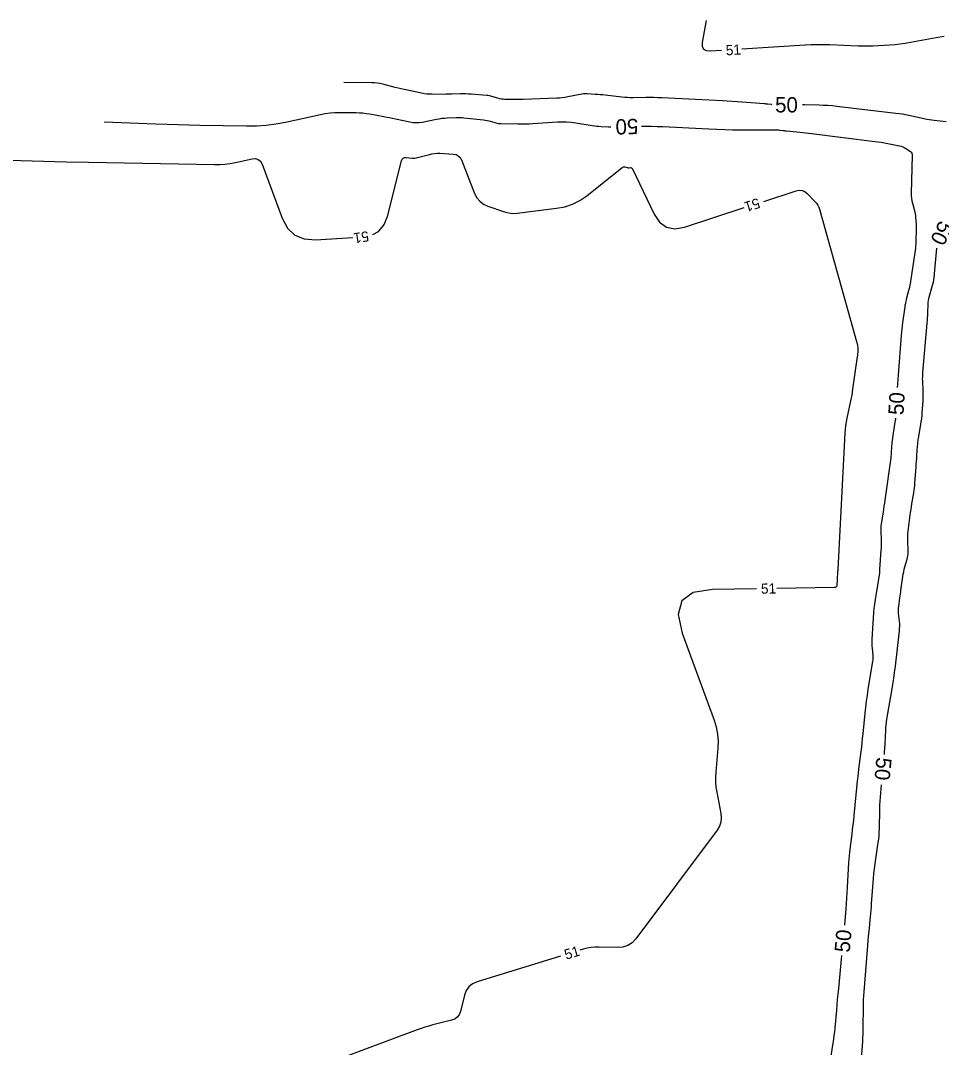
# Model space of a CAD drawing. Extents: x 2384780 to 2405861, y 547869 to 573706.
# Drawn here: x 2393360.7 to 2393541.2, y 554427.8 to 554629.1 of the extents above; entities that cross this region are included whole.
import ezdxf

# ---------------------------------------------------------------- set-up
doc = ezdxf.new("R2010")
doc.units = 0
doc.layers.add('Old_Level_60', color=7, linetype='Continuous')
doc.layers.add('Old_Level_61', color=7, linetype='Continuous')

msp = doc.modelspace()

# ---------------------------------------------------------------- linework, layer by layer
at = {"layer": 'Old_Level_60'}
for points in [[(2393498.1, 554623.15875), (2393495.975, 554623.022), (2393495.17675, 554623.085), (2393494.653, 554623.3935), (2393494.4035, 554623.94775), (2393494.428, 554624.748), (2393495.18325, 554629.056)], [(2393541.758, 554625.95375), (2393540.94275, 554625.8205), (2393535.1555, 554624.71925), (2393534.1525, 554624.546), (2393533.1455, 554624.4075), (2393532.13425, 554624.3035), (2393531.119, 554624.234), (2393527.79525, 554624.0635), (2393527.083, 554624.035), (2393526.3705, 554624.023), (2393525.65825, 554624.027), (2393524.9455, 554624.0475), (2393519.322, 554624.27225), (2393518.117, 554624.3045), (2393516.91275, 554624.30575), (2393515.7085, 554624.27525), (2393514.50475, 554624.21375), (2393502.09175, 554623.4155)], [(2393429.81225, 554587.1065), (2393430.93325, 554587.732), (2393431.975, 554588.9705), (2393432.64525, 554590.6595), (2393435.398, 554601.542), (2393435.52325, 554601.851), (2393435.71775, 554602.063), (2393435.9815, 554602.1775), (2393436.31475, 554602.19475), (2393437.51625, 554602.09175), (2393437.77275, 554602.081), (2393438.027, 554602.093), (2393438.27925, 554602.1275), (2393438.5295, 554602.18475), (2393440.86975, 554602.82825), (2393441.3735, 554602.94475), (2393441.8815, 554603.019), (2393442.394, 554603.0505), (2393442.911, 554603.0395), (2393445.575, 554602.8735), (2393446.101, 554602.776), (2393446.53675, 554602.5545), (2393446.88275, 554602.20875), (2393447.13875, 554601.73925), (2393449.7415, 554595.1775), (2393450.1795, 554594.328), (2393450.7605, 554593.627), (2393451.484, 554593.07475), (2393452.35075, 554592.671), (2393455.41475, 554591.59575), (2393456.0755, 554591.4045), (2393456.745, 554591.29225), (2393457.423, 554591.2585), (2393458.10925, 554591.3035), (2393465.816, 554592.24525), (2393467.4235, 554592.5515), (2393468.94375, 554593.06625), (2393470.3765, 554593.7895), (2393471.72175, 554594.72175), (2393478.6635, 554600.25), (2393478.7805, 554600.32475), (2393478.9045, 554600.3685), (2393479.03525, 554600.38075), (2393479.17275, 554600.362), (2393479.6335, 554600.24925), (2393479.7325, 554600.2285), (2393479.83225, 554600.21475), (2393479.93275, 554600.208), (2393480.034, 554600.208), (2393480.37875, 554600.21975), (2393480.44725, 554600.21375), (2393480.5055, 554600.19025), (2393480.55325, 554600.14975), (2393480.59075, 554600.09175), (2393484.93275, 554591.10625), (2393486.001, 554589.504), (2393487.34525, 554588.548), (2393488.9655, 554588.23825), (2393490.86175, 554588.575), (2393502.58925, 554592.3795)], [(2393335.76375, 554602.5345), (2393356.4015, 554601.76825), (2393360.824, 554601.61425), (2393365.24725, 554601.4805), (2393369.671, 554601.36725), (2393374.09525, 554601.274), (2393398.75225, 554600.81175), (2393399.7855, 554600.82275), (2393400.81275, 554600.894), (2393401.834, 554601.026), (2393402.84925, 554601.21825), (2393406.156, 554601.946), (2393406.80775, 554601.99725), (2393407.34575, 554601.83975), (2393407.76975, 554601.4735), (2393408.08025, 554600.898), (2393412.02125, 554590.33), (2393413.06175, 554588.366), (2393414.4945, 554587.0025), (2393416.31925, 554586.23975), (2393418.536, 554586.07775), (2393425.8895, 554586.4995)], [(2393506.394, 554593.61375), (2393512.73375, 554595.67025), (2393513.343, 554595.79025), (2393513.91125, 554595.7415), (2393514.4385, 554595.52375), (2393514.9245, 554595.1375), (2393516.44575, 554593.6), (2393516.7465, 554593.256), (2393516.997, 554592.88275), (2393517.1975, 554592.48025), (2393517.3475, 554592.0485), (2393524.6065, 554566.13075), (2393524.75225, 554565.48525), (2393524.82875, 554564.83525), (2393524.8365, 554564.181), (2393524.775, 554563.522), (2393524.4615, 554561.36225), (2393524.3945, 554560.8995), (2393524.3285, 554560.4365), (2393524.26325, 554559.9735), (2393524.199, 554559.51025), (2393523.8245, 554556.80275), (2393523.739, 554556.2235), (2393523.6435, 554555.646), (2393523.53775, 554555.07025), (2393523.42175, 554554.4965), (2393522.70625, 554551.1125), (2393522.56725, 554550.38525), (2393522.457, 554549.6545), (2393522.375, 554548.92), (2393522.3215, 554548.18175), (2393520.91, 554521.47225), (2393520.89825, 554521.25975), (2393520.88525, 554521.04725), (2393520.87125, 554520.835), (2393520.85625, 554520.62275), (2393520.80525, 554519.9295), (2393520.795, 554519.78075), (2393520.78625, 554519.632), (2393520.779, 554519.48325), (2393520.773, 554519.3345), (2393520.738, 554518.345), (2393520.70475, 554518.159), (2393520.6205, 554518.02525), (2393520.48525, 554517.94375), (2393520.2985, 554517.91425), (2393508.9895, 554517.73775)], [(2393504.99, 554517.67525), (2393496.3435, 554517.54025), (2393492.60125, 554516.95075), (2393490.37025, 554515.323), (2393489.651, 554512.6565), (2393490.443, 554508.95175), (2393496.6815, 554491.926), (2393497.096, 554490.57275), (2393497.3555, 554489.19925), (2393497.46, 554487.80525), (2393497.4095, 554486.391), (2393496.991, 554481.73725), (2393496.936, 554480.742), (2393496.951, 554479.75), (2393497.036, 554478.7615), (2393497.1905, 554477.77675), (2393497.9935, 554473.61025), (2393498.07625, 554472.738), (2393497.97975, 554471.90675), (2393497.70425, 554471.1165), (2393497.25, 554470.36725), (2393481.342, 554449.05825), (2393480.61475, 554448.276), (2393479.775, 554447.72625), (2393478.8225, 554447.40925), (2393477.75775, 554447.32475), (2393474.09525, 554447.4295), (2393473.3145, 554447.42025), (2393472.54275, 554447.34775), (2393471.7795, 554447.2115), (2393471.02475, 554447.012), (2393470.39225, 554446.81725)], [(2393466.5695, 554445.63925), (2393450.215, 554440.5995), (2393449.3325, 554440.214), (2393448.6305, 554439.6565), (2393448.10925, 554438.92725), (2393447.7685, 554438.0265), (2393446.9505, 554434.803), (2393446.7105, 554434.177), (2393446.34175, 554433.68025), (2393445.844, 554433.31325), (2393445.21725, 554433.0755), (2393441.56525, 554432.162), (2393440.786, 554431.95525), (2393440.0135, 554431.72725), (2393439.2475, 554431.4775), (2393438.4885, 554431.20625), (2393421.71875, 554424.94775)]]:
    msp.add_lwpolyline(points, dxfattribs=at)
at = {"layer": 'Old_Level_61'}
for points in [[(2393507.99425, 554612.56375), (2393507.953, 554612.568), (2393507.2155, 554612.65525), (2393507.05725, 554612.673), (2393506.899, 554612.68925), (2393506.74075, 554612.704), (2393506.582, 554612.717), (2393502.1255, 554613.05775), (2393501.1705, 554613.12775), (2393500.21475, 554613.19125), (2393499.259, 554613.24825), (2393498.3025, 554613.299), (2393486.42325, 554613.8895), (2393485.6485, 554613.922), (2393484.87375, 554613.94275), (2393484.0985, 554613.95175), (2393483.32325, 554613.94875), (2393480.79, 554613.92), (2393480.24775, 554613.92275), (2393479.70625, 554613.94275), (2393479.16575, 554613.98025), (2393478.62625, 554614.03525), (2393475.34925, 554614.4225), (2393474.86025, 554614.476), (2393474.37075, 554614.52125), (2393473.88025, 554614.55825), (2393473.38925, 554614.58675), (2393471.78375, 554614.6665), (2393471.4405, 554614.673), (2393471.099, 554614.65775), (2393470.759, 554614.6215), (2393470.42075, 554614.5635), (2393467.98075, 554614.06775), (2393467.4565, 554613.97225), (2393466.92975, 554613.8985), (2393466.4005, 554613.84625), (2393465.86875, 554613.81575), (2393459.26675, 554613.572), (2393458.76925, 554613.5575), (2393458.27175, 554613.551), (2393457.77425, 554613.55225), (2393457.27675, 554613.5615), (2393455.6515, 554613.60425), (2393455.30525, 554613.625), (2393454.96275, 554613.66925), (2393454.624, 554613.737), (2393454.28925, 554613.82825), (2393453.14325, 554614.1825), (2393452.8965, 554614.2515), (2393452.647, 554614.3065), (2393452.39475, 554614.348), (2393452.14, 554614.37525), (2393449.09125, 554614.62), (2393448.568, 554614.6545), (2393448.0445, 554614.67425), (2393447.52075, 554614.67925), (2393446.9965, 554614.6695), (2393445.2835, 554614.61325), (2393444.9165, 554614.60275), (2393444.5495, 554614.5955), (2393444.18225, 554614.591), (2393443.815, 554614.58975), (2393441.3905, 554614.591), (2393440.8725, 554614.60475), (2393440.35725, 554614.64575), (2393439.845, 554614.714), (2393439.33575, 554614.8095), (2393436.557, 554615.40575), (2393435.96225, 554615.53625), (2393435.36875, 554615.67275), (2393434.77675, 554615.81475), (2393434.186, 554615.9625), (2393431.71975, 554616.59225), (2393431.18925, 554616.71125), (2393430.65425, 554616.798), (2393430.11525, 554616.85275), (2393429.572, 554616.87525), (2393424.1085, 554616.94025)], [(2393377.16575, 554609.1915), (2393387.2295, 554608.81775), (2393389.386, 554608.7425), (2393391.543, 554608.6775), (2393393.70025, 554608.622), (2393395.85775, 554608.57675), (2393405.05175, 554608.40425), (2393406.96625, 554608.4245), (2393408.86975, 554608.55675), (2393410.762, 554608.801), (2393412.64325, 554609.15775), (2393419.5035, 554610.667), (2393420.45275, 554610.8475), (2393421.4075, 554610.973), (2393422.36775, 554611.043), (2393423.33375, 554611.05775), (2393426.49875, 554611.01575), (2393427.1755, 554610.99225), (2393427.8495, 554610.9405), (2393428.52075, 554610.86025), (2393429.189, 554610.75125), (2393431.921, 554610.247), (2393432.506, 554610.13675), (2393433.09, 554610.0225), (2393433.67325, 554609.90375), (2393434.25575, 554609.781), (2393437.0555, 554609.18025), (2393437.65575, 554609.08275), (2393438.25625, 554609.04725), (2393438.85725, 554609.074), (2393439.45875, 554609.163), (2393442.26375, 554609.72275), (2393442.792, 554609.81725), (2393443.3225, 554609.8905), (2393443.8555, 554609.94225), (2393444.39125, 554609.97275), (2393446.145, 554610.0375), (2393446.5205, 554610.04475), (2393446.8955, 554610.0385), (2393447.27025, 554610.01875), (2393447.6445, 554609.9855), (2393451.48775, 554609.5745), (2393451.8295, 554609.53075), (2393452.16825, 554609.472), (2393452.50425, 554609.399), (2393452.83725, 554609.31125), (2393453.92075, 554609.00075), (2393454.15425, 554608.942), (2393454.38975, 554608.89875), (2393454.62775, 554608.871), (2393454.86825, 554608.859), (2393458.2605, 554608.79825), (2393458.98725, 554608.793), (2393459.71375, 554608.80275), (2393460.43975, 554608.82825), (2393461.16525, 554608.86875), (2393466.003, 554609.19075), (2393466.89375, 554609.2245), (2393467.782, 554609.207), (2393468.66775, 554609.13825), (2393469.551, 554609.01825), (2393472.79025, 554608.4835), (2393473.2295, 554608.4175), (2393473.67, 554608.36375), (2393474.112, 554608.323), (2393474.55525, 554608.2945), (2393476.0055, 554608.2225), (2393476.3165, 554608.20975), (2393476.457, 554608.20675)], [(2393542.16525, 554609.1945), (2393539.837, 554609.4465), (2393539.339, 554609.50725), (2393538.8435, 554609.58125), (2393538.35, 554609.66875), (2393537.85875, 554609.7695), (2393534.85825, 554610.4275), (2393534.214, 554610.56025), (2393533.567, 554610.67725), (2393532.91725, 554610.778), (2393532.26475, 554610.86275), (2393520.7025, 554612.219), (2393519.85125, 554612.309), (2393518.99875, 554612.3795), (2393518.14475, 554612.4305), (2393517.28925, 554612.46225), (2393514.493, 554612.534), (2393513.9925, 554612.5445)], [(2393482.4555, 554608.323), (2393483.34675, 554608.33525), (2393484.4225, 554608.3305), (2393485.498, 554608.3065), (2393486.573, 554608.26275), (2393495.66325, 554607.811), (2393497.20875, 554607.74325), (2393498.7545, 554607.694), (2393500.301, 554607.66275), (2393501.84775, 554607.64975), (2393508.61825, 554607.63325), (2393508.84275, 554607.6295), (2393509.0665, 554607.61875), (2393509.29, 554607.6015), (2393509.51325, 554607.5775), (2393510.24125, 554607.488), (2393510.39725, 554607.46925), (2393510.55325, 554607.45125), (2393510.7095, 554607.43425), (2393510.866, 554607.418), (2393513.4935, 554607.153), (2393514.0565, 554607.0945), (2393514.619, 554607.03325), (2393515.18125, 554606.96875), (2393515.743, 554606.90125), (2393528.1695, 554605.37425), (2393528.81075, 554605.2895), (2393529.45025, 554605.19325), (2393530.08775, 554605.0855), (2393530.7235, 554604.96625), (2393533.02575, 554604.51275), (2393533.349, 554604.43175), (2393533.65925, 554604.31925), (2393533.95575, 554604.17525), (2393534.239, 554603.99925), (2393535.14225, 554603.37325), (2393535.311, 554603.22625), (2393535.42975, 554603.05425), (2393535.4985, 554602.85675), (2393535.5175, 554602.634), (2393535.3265, 554595.1475), (2393535.3315, 554594.67625), (2393535.37125, 554594.20925), (2393535.4455, 554593.74625), (2393535.554, 554593.28775), (2393535.96525, 554591.79675), (2393536.04475, 554591.47575), (2393536.1065, 554591.152), (2393536.1505, 554590.82525), (2393536.17725, 554590.49575), (2393536.255, 554589.04475), (2393536.269, 554588.734), (2393536.2775, 554588.42275), (2393536.2805, 554588.11175), (2393536.278, 554587.8005), (2393536.248, 554585.9995), (2393536.2355, 554585.61425), (2393536.211, 554585.22975), (2393536.1745, 554584.84625), (2393536.12575, 554584.46375), (2393535.2545, 554578.365), (2393535.16675, 554577.809), (2393535.063, 554577.25625), (2393534.94325, 554576.70675), (2393534.8075, 554576.1605), (2393534.338, 554574.38125), (2393534.24325, 554573.99875), (2393534.16025, 554573.614), (2393534.089, 554573.227), (2393534.0295, 554572.8375), (2393533.6225, 554569.8755), (2393533.54, 554569.24025), (2393533.46675, 554568.60425), (2393533.403, 554567.967), (2393533.34825, 554567.32875), (2393532.74325, 554559.59575), (2393532.675, 554558.6735), (2393532.6145, 554557.751), (2393532.5775, 554557.09875)], [(2393530.05625, 554485.21125), (2393530.09075, 554485.65475), (2393530.144, 554486.45325), (2393530.188, 554487.25225), (2393530.31725, 554489.86375), (2393530.35325, 554490.4225), (2393530.40575, 554490.97925), (2393530.47475, 554491.53425), (2393530.5605, 554492.0875), (2393531.511, 554497.678), (2393531.707, 554498.877), (2393531.887, 554500.0785), (2393532.05125, 554501.282), (2393532.1995, 554502.488), (2393533.003, 554509.39025), (2393533.045, 554509.86775), (2393533.05975, 554510.34525), (2393533.0475, 554510.82275), (2393533.008, 554511.30025), (2393532.8345, 554512.86075), (2393532.808, 554513.195), (2393532.8025, 554513.52875), (2393532.81825, 554513.86225), (2393532.85525, 554514.1955), (2393533.0975, 554515.891), (2393533.14925, 554516.25425), (2393533.20075, 554516.61775), (2393533.252, 554516.98125), (2393533.30275, 554517.3445), (2393533.68025, 554520.04825), (2393533.75625, 554520.5305), (2393533.849, 554521.00925), (2393533.9585, 554521.4845), (2393534.0845, 554521.956), (2393534.524, 554523.49075), (2393534.60575, 554523.82125), (2393534.6625, 554524.155), (2393534.694, 554524.49225), (2393534.70075, 554524.8325), (2393534.65775, 554527.331), (2393534.6585, 554527.86575), (2393534.67925, 554528.39925), (2393534.71975, 554528.93175), (2393534.7805, 554529.46325), (2393535.1265, 554532.06525), (2393535.20275, 554532.6225), (2393535.28325, 554533.17925), (2393535.368, 554533.73525), (2393535.45675, 554534.2905), (2393535.81875, 554536.5), (2393535.891, 554536.974), (2393535.95225, 554537.44925), (2393536.00225, 554537.926), (2393536.04175, 554538.40375), (2393536.261, 554541.507), (2393536.301, 554542.07425), (2393536.3415, 554542.64175), (2393536.38225, 554543.209), (2393536.42325, 554543.7765), (2393536.55725, 554545.62975), (2393536.59075, 554546.02625), (2393536.6335, 554546.42175), (2393536.68575, 554546.81625), (2393536.74725, 554547.20925), (2393537.20175, 554549.89925), (2393537.2915, 554550.4765), (2393537.3665, 554551.0555), (2393537.4265, 554551.6365), (2393537.4715, 554552.219), (2393537.62025, 554554.52325), (2393537.6455, 554555.01725), (2393537.658, 554555.51125), (2393537.657, 554556.0055), (2393537.64325, 554556.49975), (2393537.5645, 554558.4145), (2393537.55425, 554558.8245), (2393537.557, 554559.2345), (2393537.573, 554559.644), (2393537.60175, 554560.05325), (2393538.441, 554569.72575), (2393538.482, 554570.2375), (2393538.5155, 554570.7495), (2393538.54225, 554571.26225), (2393538.5615, 554571.77525), (2393538.6135, 554573.45175), (2393538.636, 554573.80925), (2393538.681, 554574.163), (2393538.74875, 554574.51325), (2393538.83925, 554574.85975), (2393539.44525, 554576.912), (2393539.5645, 554577.354), (2393539.6625, 554577.8), (2393539.73925, 554578.25), (2393539.795, 554578.70425), (2393540.358, 554584.41175)], [(2393532.23, 554551.1105), (2393532.2115, 554550.95575), (2393532.115, 554550.31625), (2393531.755, 554548.149), (2393531.68325, 554547.684), (2393531.62225, 554547.2175), (2393531.57225, 554546.75), (2393531.53275, 554546.281), (2393531.3995, 554544.4375), (2393531.3675, 554544.04275), (2393531.32925, 554543.64875), (2393531.28425, 554543.25525), (2393531.23275, 554542.86275), (2393530.13875, 554535.0345), (2393530.0555, 554534.451), (2393529.9685, 554533.86775), (2393529.8785, 554533.28525), (2393529.78475, 554532.703), (2393529.47325, 554530.8025), (2393529.41625, 554530.3945), (2393529.37875, 554529.98525), (2393529.3605, 554529.5745), (2393529.36175, 554529.16275), (2393529.418, 554527.05225), (2393529.42475, 554526.60025), (2393529.4205, 554526.14825), (2393529.4055, 554525.69675), (2393529.37975, 554525.24525), (2393529.1185, 554521.4765), (2393529.06925, 554520.88075), (2393529.00425, 554520.287), (2393528.9235, 554519.69525), (2393528.827, 554519.1055), (2393528.4845, 554517.17475), (2393528.414, 554516.76575), (2393528.34725, 554516.35625), (2393528.28425, 554515.94625), (2393528.22525, 554515.5355), (2393528.0385, 554514.193), (2393528.001, 554513.905), (2393527.96925, 554513.6165), (2393527.94275, 554513.32725), (2393527.92175, 554513.03775), (2393527.5885, 554507.73975), (2393527.5705, 554507.307), (2393527.5715, 554506.87475), (2393527.59125, 554506.443), (2393527.62975, 554506.01175), (2393527.78625, 554504.6035), (2393527.80925, 554504.302), (2393527.8115, 554504.001), (2393527.79225, 554503.70075), (2393527.75225, 554503.401), (2393526.833, 554497.95675), (2393526.6465, 554496.7885), (2393526.48025, 554495.61775), (2393526.33475, 554494.44425), (2393526.21, 554493.268), (2393525.8165, 554489.22475), (2393525.7295, 554488.3585), (2393525.63675, 554487.493), (2393525.5385, 554486.628), (2393525.43475, 554485.76375), (2393525.0055, 554482.28175), (2393524.916, 554481.5355), (2393524.83075, 554480.7885), (2393524.75, 554480.041), (2393524.674, 554479.29325), (2393524.074, 554473.21575), (2393523.98, 554472.3005), (2393523.87875, 554471.38625), (2393523.77, 554470.47275), (2393523.654, 554469.56), (2393523.26325, 554466.58025), (2393523.18575, 554465.941), (2393523.12075, 554465.30075), (2393523.068, 554464.6595), (2393523.028, 554464.017), (2393522.76925, 554459.121), (2393522.71, 554458.07225), (2393522.643, 554457.02375), (2393522.56825, 554455.976), (2393522.48575, 554454.92875), (2393522.2245, 554451.75775)], [(2393525.5515, 554425.5595), (2393525.8065, 554428.93675), (2393525.855, 554429.66075), (2393525.89075, 554430.38525), (2393525.91375, 554431.11025), (2393525.92425, 554431.836), (2393525.94525, 554435.4995), (2393525.95675, 554436.28425), (2393525.9825, 554437.0685), (2393526.02225, 554437.852), (2393526.07625, 554438.635), (2393526.719, 554446.8835), (2393526.79175, 554447.78325), (2393526.869, 554448.683), (2393526.9515, 554449.582), (2393527.0385, 554450.48075), (2393527.3315, 554453.41575), (2393527.39225, 554454.04475), (2393527.449, 554454.67425), (2393527.50175, 554455.304), (2393527.55075, 554455.93425), (2393527.91625, 554460.842), (2393527.9985, 554461.8205), (2393528.09975, 554462.797), (2393528.21925, 554463.7715), (2393528.35775, 554464.74375), (2393528.8405, 554467.91625), (2393528.93275, 554468.597), (2393529.003, 554469.27975), (2393529.051, 554469.96425), (2393529.07675, 554470.65075), (2393529.15775, 554474.416), (2393529.18225, 554475.2225), (2393529.222, 554476.028), (2393529.27625, 554476.83275), (2393529.34525, 554477.6365), (2393529.49775, 554479.2375)], [(2393521.6775, 554445.783), (2393521.031, 554439.28675), (2393520.927, 554438.226), (2393520.8265, 554437.16475), (2393520.729, 554436.103), (2393520.635, 554435.04125), (2393520.33325, 554431.572), (2393520.26125, 554430.8295), (2393520.1745, 554430.089), (2393520.0735, 554429.35025), (2393519.95775, 554428.61325), (2393519.39875, 554425.2695)]]:
    msp.add_lwpolyline(points, dxfattribs=at)

# ---------------------------------------------------------------- texts
at = {"layer": 'Old_Level_60'}
for rotation, p in [(3.679325, (2393499.0285, 554622.2165)), (197.9730667, (2393505.2615, 554594.2975)), (188.797075, (2393428.85125, 554587.79525)), (0.8947278, (2393505.87175, 554516.689)), (17.1265861, (2393467.692, 554444.93875))]:
    msp.add_text('51', height=2, rotation=rotation, dxfattribs=at).set_placement(p)
at = {"layer": 'Old_Level_61'}
for rotation, p in [(359.8169917, (2393508.62575, 554611.0485)), (181.1110944, (2393481.78875, 554609.80175)), (244.1647306, (2393540.9115, 554590.02325)), (86.6792861, (2393533.7985, 554551.65725)), (264.6601583, (2393528.5085, 554484.71525)), (84.7676472, (2393523.24675, 554446.27975))]:
    msp.add_text('50', height=3, rotation=rotation, dxfattribs=at).set_placement(p)

doc.saveas('drawing.dxf')
